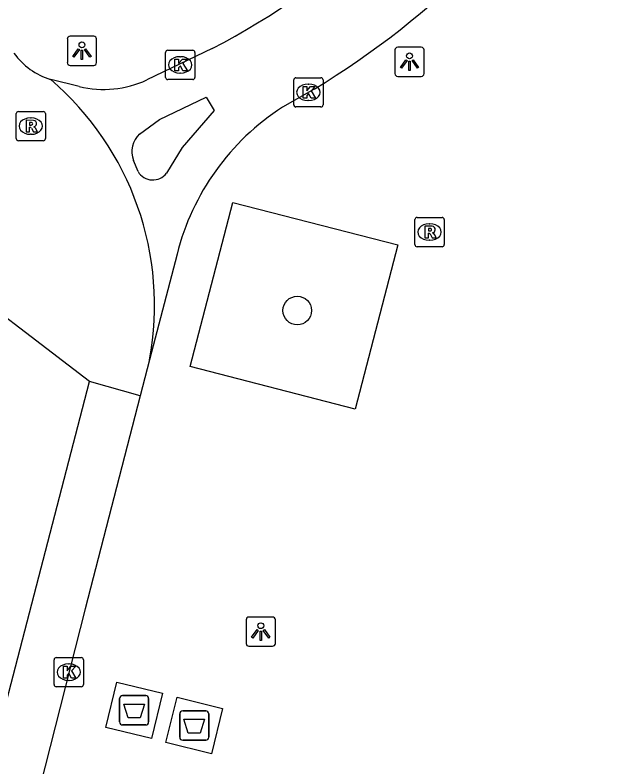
# Model space of a CAD drawing. Extents: x 163686 to 164493, y 382719 to 383870.
# Drawn here: x 164264.38 to 164284.66, y 383159.34 to 383185.03 of the extents above; entities that cross this region are included whole.
import ezdxf

# ---------------------------------------------------------------- set-up
doc = ezdxf.new("R2010")
doc.units = 0
for name, color, linetype in [('IMGEO_Afval_apart_plaats', 7, 'Continuous'), ('IMGEO_Boom', 7, 'Continuous'), ('IMGEO_Kolk', 7, 'Continuous'), ('IMGEO_Lichtpunt', 7, 'Continuous'), ('IMGEO_Rijbaan_lokaal_gesloten', 7, 'Continuous'), ('IMGEO_Rijbaan_lokaal_open', 7, 'Continuous'), ('IMGEO_Rioolput', 7, 'Continuous'), ('IMGEO_Voetgangersgebied_open', 7, 'Continuous'), ('IMGEO_Voetpad_gesloten', 7, 'Continuous')]:
    doc.layers.add(name, color=color, linetype=linetype)

msp = doc.modelspace()

# ---------------------------------------------------------------- linework, layer by layer
at = {"layer": 'IMGEO_Afval_apart_plaats'}
for p, q in [((164268.05, 383161.772), (164268.84, 383161.772)), ((164268.84, 383161.772), (164268.05, 383161.772)), ((164267.95, 383160.872), (164267.95, 383161.672)), ((164267.95, 383161.672), (164267.95, 383160.872)), ((164268.94, 383161.672), (164268.94, 383160.872)), ((164268.94, 383160.872), (164268.94, 383161.672)), ((164270.103, 383161.249), (164270.893, 383161.249)), ((164270.893, 383161.249), (164270.103, 383161.249)), ((164270.003, 383160.349), (164270.003, 383161.149)), ((164270.003, 383161.149), (164270.003, 383160.349)), ((164270.993, 383161.149), (164270.993, 383160.349)), ((164270.993, 383160.349), (164270.993, 383161.149)), ((164268.84, 383160.772), (164268.05, 383160.772)), ((164268.05, 383160.772), (164268.84, 383160.772)), ((164270.893, 383160.249), (164270.103, 383160.249)), ((164270.103, 383160.249), (164270.893, 383160.249))]:
    msp.add_line(p, q, dxfattribs=at)
for points in [[(164268.093, 383161.486), (164268.797, 383161.486), (164268.648, 383161.016), (164268.242, 383161.016), (164268.093, 383161.486)], [(164270.146, 383160.963), (164270.85, 383160.963), (164270.701, 383160.493), (164270.295, 383160.493), (164270.146, 383160.963)]]:
    msp.add_lwpolyline(points, dxfattribs=at)
for centre, start, end in [((164268.05, 383161.672), 90, 180), ((164268.05, 383161.672), 90, 180), ((164268.84, 383161.672), 0, 90), ((164268.84, 383161.672), 360, 90), ((164270.103, 383161.149), 90, 180), ((164270.103, 383161.149), 90, 180), ((164270.893, 383161.149), 0, 90), ((164270.893, 383161.149), 360, 90), ((164268.05, 383160.872), 180, 270), ((164268.05, 383160.872), 180, 270), ((164268.84, 383160.872), 270, 0), ((164268.84, 383160.872), 270, 0), ((164270.103, 383160.349), 180, 270), ((164270.103, 383160.349), 180, 270), ((164270.893, 383160.349), 270, 0), ((164270.893, 383160.349), 270, 0)]:
    msp.add_arc(centre, 0.1, start, end, dxfattribs=at)
at = {"layer": 'IMGEO_Boom'}
msp.add_circle((164274.016, 383174.932), 0.489, dxfattribs=at)
at = {"layer": 'IMGEO_Kolk'}
for p, q in [((164269.517, 383182.9), (164269.517, 383183.752)), ((164269.592, 383183.826), (164270.444, 383183.826)), ((164270.005, 383183.606), (164270.03, 383183.606)), ((164270.518, 383183.752), (164270.518, 383182.9)), ((164270.444, 383182.826), (164269.592, 383182.826)), ((164270.028, 383183.046), (164270.003, 383183.046)), ((164273.895, 383181.961), (164273.895, 383182.813)), ((164273.97, 383182.887), (164274.822, 383182.887)), ((164274.896, 383182.813), (164274.896, 383181.961)), ((164274.383, 383182.667), (164274.408, 383182.667)), ((164274.406, 383182.107), (164274.381, 383182.107)), ((164274.822, 383181.887), (164273.97, 383181.887)), ((164265.787, 383163.075), (164266.639, 383163.075)), ((164265.712, 383162.149), (164265.712, 383163.001)), ((164266.2, 383162.855), (164266.225, 383162.855)), ((164266.713, 383163.001), (164266.713, 383162.149)), ((164266.223, 383162.295), (164266.198, 383162.295)), ((164266.639, 383162.075), (164265.787, 383162.075))]:
    msp.add_line(p, q, dxfattribs=at)
for points in [[(164269.517, 383182.9), (164269.517, 383183.752)], [(164269.592, 383183.826), (164270.444, 383183.826)], [(164270.518, 383183.752), (164270.518, 383182.9)], [(164269.838, 383183.526), (164269.961, 383183.526), (164269.961, 383183.375), (164270.091, 383183.526), (164270.255, 383183.526), (164270.109, 383183.375), (164270.262, 383183.126), (164270.11, 383183.126), (164270.025, 383183.29), (164269.961, 383183.223), (164269.961, 383183.126), (164269.838, 383183.126), (164269.838, 383183.526)], [(164270.444, 383182.826), (164269.592, 383182.826)], [(164273.895, 383181.961), (164273.895, 383182.813)], [(164273.97, 383182.887), (164274.822, 383182.887)], [(164274.896, 383182.813), (164274.896, 383181.961)], [(164274.216, 383182.587), (164274.339, 383182.587), (164274.339, 383182.436), (164274.469, 383182.587), (164274.633, 383182.587), (164274.487, 383182.436), (164274.64, 383182.187), (164274.488, 383182.187), (164274.403, 383182.351), (164274.339, 383182.284), (164274.339, 383182.187), (164274.216, 383182.187), (164274.216, 383182.587)], [(164274.822, 383181.887), (164273.97, 383181.887)], [(164265.787, 383163.075), (164266.639, 383163.075)], [(164265.712, 383162.149), (164265.712, 383163.001)], [(164266.033, 383162.775), (164266.156, 383162.775), (164266.156, 383162.624), (164266.286, 383162.775), (164266.45, 383162.775), (164266.304, 383162.624), (164266.457, 383162.375), (164266.305, 383162.375), (164266.22, 383162.539), (164266.156, 383162.472), (164266.156, 383162.375), (164266.033, 383162.375), (164266.033, 383162.775)], [(164266.713, 383163.001), (164266.713, 383162.149)], [(164266.639, 383162.075), (164265.787, 383162.075)]]:
    msp.add_lwpolyline(points, dxfattribs=at)
for centre, start, end in [((164269.594, 383183.75), 91.552, 178.448), ((164269.594, 383183.75), 91.552, 178.448), ((164270.442, 383183.75), 1.552, 88.448), ((164270.442, 383183.75), 1.552, 88.448), ((164269.594, 383182.902), 181.552, 268.448), ((164269.594, 383182.902), 181.552, 268.448), ((164270.442, 383182.902), 271.552, 358.448), ((164270.442, 383182.902), 271.552, 358.448), ((164273.972, 383182.811), 91.552, 178.448), ((164273.972, 383182.811), 91.552, 178.448), ((164274.82, 383182.811), 1.552, 88.448), ((164274.82, 383182.811), 1.552, 88.448), ((164273.972, 383181.963), 181.552, 268.448), ((164273.972, 383181.963), 181.552, 268.448), ((164274.82, 383181.963), 271.552, 358.448), ((164274.82, 383181.963), 271.552, 358.448), ((164265.789, 383162.999), 91.552, 178.448), ((164265.789, 383162.999), 91.552, 178.448), ((164266.637, 383162.999), 1.552, 88.448), ((164266.637, 383162.999), 1.552, 88.448), ((164265.789, 383162.151), 181.552, 268.448), ((164265.789, 383162.151), 181.552, 268.448), ((164266.637, 383162.151), 271.552, 358.448), ((164266.637, 383162.151), 271.552, 358.448)]:
    msp.add_arc(centre, 0.0765, start, end, dxfattribs=at)
for centre, major_axis, ratio, start_param, end_param in [((164270.004, 383183.326), (-0.387, 0.002), 0.722429, 4.712389, 7.853982), ((164270.029, 383183.326), (-0.39, 0.002), 0.717154, 1.570796, 4.712389), ((164274.382, 383182.387), (-0.387, 0.002), 0.722429, 4.712389, 7.853982), ((164274.407, 383182.387), (-0.39, 0.002), 0.717154, 1.570796, 4.712389), ((164266.199, 383162.575), (-0.387, 0.002), 0.722429, 4.712389, 7.853982), ((164266.224, 383162.575), (-0.39, 0.002), 0.717154, 1.570796, 4.712389)]:
    msp.add_ellipse(centre, major_axis=major_axis, ratio=ratio, start_param=start_param, end_param=end_param, dxfattribs=at)
at = {"layer": 'IMGEO_Lichtpunt'}
for p, q in [((164266.164, 383184.211), (164266.164, 383183.404)), ((164266.164, 383184.211), (164266.164, 383183.404)), ((164267.066, 383184.306), (164266.258, 383184.306)), ((164267.066, 383184.306), (164266.258, 383184.306)), ((164267.16, 383183.404), (164267.16, 383184.211)), ((164267.16, 383183.404), (164267.16, 383184.211)), ((164277.351, 383183.835), (164277.351, 383183.028)), ((164277.351, 383183.835), (164277.351, 383183.028)), ((164278.253, 383183.93), (164277.445, 383183.93)), ((164278.253, 383183.93), (164277.445, 383183.93)), ((164278.347, 383183.028), (164278.347, 383183.835)), ((164278.347, 383183.028), (164278.347, 383183.835)), ((164266.258, 383183.31), (164267.066, 383183.31)), ((164266.258, 383183.31), (164267.066, 383183.31)), ((164277.445, 383182.934), (164278.253, 383182.934)), ((164277.445, 383182.934), (164278.253, 383182.934)), ((164272.271, 383164.364), (164272.271, 383163.557)), ((164272.271, 383164.364), (164272.271, 383163.557)), ((164273.173, 383164.459), (164272.365, 383164.459)), ((164273.173, 383164.459), (164272.365, 383164.459)), ((164273.267, 383163.557), (164273.267, 383164.364)), ((164273.267, 383163.557), (164273.267, 383164.364)), ((164272.365, 383163.463), (164273.173, 383163.463)), ((164272.365, 383163.463), (164273.173, 383163.463))]:
    msp.add_line(p, q, dxfattribs=at)
for points in [[(164266.538, 383183.875), (164266.577, 383183.847), (164266.389, 383183.585), (164266.351, 383183.612), (164266.538, 383183.875)], [(164266.75, 383183.847), (164266.788, 383183.874), (164266.975, 383183.612), (164266.936, 383183.584), (164266.75, 383183.847)], [(164266.64, 383183.827), (164266.687, 383183.827), (164266.687, 383183.505), (164266.64, 383183.505), (164266.64, 383183.827)], [(164277.725, 383183.499), (164277.764, 383183.471), (164277.576, 383183.209), (164277.538, 383183.236), (164277.725, 383183.499)], [(164277.827, 383183.451), (164277.874, 383183.451), (164277.874, 383183.129), (164277.827, 383183.129), (164277.827, 383183.451)], [(164277.937, 383183.471), (164277.975, 383183.498), (164278.162, 383183.236), (164278.123, 383183.208), (164277.937, 383183.471)], [(164272.645, 383164.028), (164272.684, 383164), (164272.496, 383163.738), (164272.458, 383163.765), (164272.645, 383164.028)], [(164272.747, 383163.98), (164272.794, 383163.98), (164272.794, 383163.658), (164272.747, 383163.658), (164272.747, 383163.98)], [(164272.857, 383164), (164272.895, 383164.027), (164273.082, 383163.765), (164273.043, 383163.737), (164272.857, 383164)]]:
    msp.add_lwpolyline(points, dxfattribs=at)
for centre in [(164266.663, 383184.009), (164277.85, 383183.633), (164272.77, 383164.162)]:
    msp.add_circle(centre, 0.0994, dxfattribs=at)
for centre, start, end in [((164266.258, 383184.211), 90, 180), ((164266.258, 383184.211), 90, 180), ((164267.066, 383184.211), 0, 90), ((164267.066, 383184.211), 0, 90), ((164277.445, 383183.835), 90, 180), ((164277.445, 383183.835), 90, 180), ((164278.253, 383183.835), 0, 90), ((164278.253, 383183.835), 0, 90), ((164266.258, 383183.404), 180, 270), ((164266.258, 383183.404), 180, 270), ((164267.066, 383183.404), 270, 0), ((164267.066, 383183.404), 270, 360), ((164277.445, 383183.028), 180, 270), ((164277.445, 383183.028), 180, 270), ((164278.253, 383183.028), 270, 0), ((164278.253, 383183.028), 270, 360), ((164272.365, 383164.364), 90, 180), ((164272.365, 383164.364), 90, 180), ((164273.173, 383164.364), 0, 90), ((164273.173, 383164.364), 0, 90), ((164272.365, 383163.557), 180, 270), ((164272.365, 383163.557), 180, 270), ((164273.173, 383163.557), 270, 0), ((164273.173, 383163.557), 270, 360)]:
    msp.add_arc(centre, 0.0946, start, end, dxfattribs=at)
at = {"layer": 'IMGEO_Rijbaan_lokaal_gesloten'}
for points in [[(164252.171, 383115.634), (164266.924, 383172.51)], [(164268.655, 383172.017), (164266.924, 383172.51)], [(164268.655, 383172.017), (164266.776, 383164.735), (164264.899, 383157.351)]]:
    msp.add_lwpolyline(points, dxfattribs=at)
at = {"layer": 'IMGEO_Rijbaan_lokaal_open'}
for points in [[(164271.113, 383183.883), (164268.882, 383182.811)], [(164265.596, 383182.824), (164265.591, 383182.825)], [(164266.572, 383182.583), (164265.596, 383182.824)], [(164274.59, 383182.491), (164273.509, 383181.877)], [(164268.633, 383180.964), (164269.309, 383181.457), (164270.905, 383182.223), (164271.173, 383181.769)], [(164271.173, 383181.769), (164270.086, 383180.502), (164269.549, 383179.623)], [(164268.578, 383179.679), (164268.425, 383180.063)], [(164269.915, 383176.859), (164268.973, 383173.248)], [(164266.924, 383172.51), (164261.612, 383176.558)], [(164268.973, 383173.248), (164268.655, 383172.017)]]:
    msp.add_lwpolyline(points, dxfattribs=at)
for centre, radius, start, end in [((164257.314, 383210.054), 29.586, 297.8016, 325.297), ((164258.382, 383208.982), 31.056, 301.4603, 327.799), ((164266.304, 383185.137), 2.419, 215.734, 252.8621), ((164258.972, 383175.105), 10.172, 349.4838, 49.3668), ((164267.39, 383186.112), 3.623, 256.9513, 294.3225), ((164278.053, 383174.826), 8.389, 122.8027, 165.9752), ((164269.173, 383180.365), 0.807, 132.0247, 201.9767), ((164269.083, 383179.983), 0.589, 211.0975, 322.3011)]:
    msp.add_arc(centre, radius, start, end, dxfattribs=at)
at = {"layer": 'IMGEO_Rioolput'}
for p, q in [((164264.415, 383180.807), (164264.415, 383181.659)), ((164264.49, 383181.733), (164265.342, 383181.733)), ((164265.416, 383181.659), (164265.416, 383180.807)), ((164264.903, 383181.513), (164264.928, 383181.513)), ((164264.926, 383180.953), (164264.901, 383180.953)), ((164265.342, 383180.733), (164264.49, 383180.733)), ((164278.033, 383177.188), (164278.033, 383178.04)), ((164278.108, 383178.114), (164278.96, 383178.114)), ((164279.034, 383178.04), (164279.034, 383177.188)), ((164278.521, 383177.894), (164278.546, 383177.894)), ((164278.544, 383177.334), (164278.519, 383177.334)), ((164278.96, 383177.114), (164278.108, 383177.114))]:
    msp.add_line(p, q, dxfattribs=at)
for points in [[(164264.415, 383180.807), (164264.415, 383181.659)], [(164264.49, 383181.733), (164265.342, 383181.733)], [(164265.416, 383181.659), (164265.416, 383180.807)], [(164265.004, 383181.431), (164264.752, 383181.433), (164264.752, 383181.033)], [(164264.93, 383181.352), (164264.876, 383181.352), (164264.876, 383181.271)], [(164264.876, 383181.271), (164264.928, 383181.271)], [(164264.752, 383181.033), (164264.876, 383181.033), (164264.876, 383181.195), (164264.887, 383181.195)], [(164264.934, 383181.166), (164265.005, 383181.033), (164265.145, 383181.033), (164265.08, 383181.159)], [(164265.342, 383180.733), (164264.49, 383180.733)], [(164278.033, 383177.188), (164278.033, 383178.04)], [(164278.108, 383178.114), (164278.96, 383178.114)], [(164279.034, 383178.04), (164279.034, 383177.188)], [(164278.622, 383177.812), (164278.37, 383177.814), (164278.37, 383177.414)], [(164278.548, 383177.733), (164278.494, 383177.733), (164278.494, 383177.652)], [(164278.37, 383177.414), (164278.494, 383177.414), (164278.494, 383177.576), (164278.505, 383177.576)], [(164278.494, 383177.652), (164278.546, 383177.652)], [(164278.552, 383177.547), (164278.623, 383177.414), (164278.763, 383177.414), (164278.698, 383177.54)], [(164278.96, 383177.114), (164278.108, 383177.114)]]:
    msp.add_lwpolyline(points, dxfattribs=at)
for centre, radius, start, end in [((164264.492, 383181.657), 0.0765, 91.552, 178.448), ((164264.492, 383181.657), 0.0765, 91.552, 178.448), ((164265.34, 383181.657), 0.0765, 1.552, 88.448), ((164265.34, 383181.657), 0.0765, 1.552, 88.448), ((164264.912, 383181.46), 0.19, 274.7715, 282.9687), ((164264.936, 383181.256), 0.0964, 77.0061, 93.1865), ((164264.95, 383181.313), 0.0378, 276.6634, 79.6772), ((164265.003, 383181.321), 0.109, 350.3612, 89.416), ((164265.001, 383181.321), 0.112, 277.5842, 350.9817), ((164264.886, 383181.142), 0.0533, 26.0293, 88.6989), ((164264.985, 383181.106), 0.108, 29.5134, 73.7905), ((164264.492, 383180.809), 0.0765, 181.552, 268.448), ((164264.492, 383180.809), 0.0765, 181.552, 268.448), ((164265.34, 383180.809), 0.0765, 271.552, 358.448), ((164265.34, 383180.809), 0.0765, 271.552, 358.448), ((164278.11, 383178.038), 0.0765, 91.552, 178.448), ((164278.11, 383178.038), 0.0765, 91.552, 178.448), ((164278.958, 383178.038), 0.0765, 1.552, 88.448), ((164278.958, 383178.038), 0.0765, 1.552, 88.448), ((164278.554, 383177.637), 0.0964, 77.0061, 93.1865), ((164278.568, 383177.694), 0.0378, 276.6634, 79.6772), ((164278.621, 383177.702), 0.109, 350.3612, 89.416), ((164278.619, 383177.702), 0.112, 277.5842, 350.9817), ((164278.504, 383177.523), 0.0533, 26.0293, 88.6989), ((164278.53, 383177.841), 0.19, 274.7715, 282.9687), ((164278.603, 383177.487), 0.108, 29.5134, 73.7905), ((164278.11, 383177.19), 0.0765, 181.552, 268.448), ((164278.11, 383177.19), 0.0765, 181.552, 268.448), ((164278.958, 383177.19), 0.0765, 271.552, 358.448), ((164278.958, 383177.19), 0.0765, 271.552, 358.448)]:
    msp.add_arc(centre, radius, start, end, dxfattribs=at)
for centre, major_axis, ratio, start_param, end_param in [((164264.902, 383181.233), (-0.387, 0.002), 0.722429, 4.712389, 7.853982), ((164264.927, 383181.233), (-0.39, 0.002), 0.717154, 1.570796, 4.712389), ((164278.52, 383177.614), (-0.387, 0.002), 0.722429, 4.712389, 7.853982), ((164278.545, 383177.614), (-0.39, 0.002), 0.717154, 1.570796, 4.712389)]:
    msp.add_ellipse(centre, major_axis=major_axis, ratio=ratio, start_param=start_param, end_param=end_param, dxfattribs=at)
at = {"layer": 'IMGEO_Voetgangersgebied_open'}
msp.add_lwpolyline([(164275.99, 383171.558), (164270.356, 383173.02), (164271.813, 383178.624), (164277.446, 383177.174), (164275.99, 383171.558)], dxfattribs=at)
at = {"layer": 'IMGEO_Voetpad_gesloten'}
for points in [[(164269.033, 383160.307), (164267.479, 383160.687), (164267.858, 383162.237), (164269.412, 383161.857), (164269.033, 383160.307)], [(164271.087, 383159.784), (164269.529, 383160.166), (164269.909, 383161.715), (164271.467, 383161.333), (164271.087, 383159.784)]]:
    msp.add_lwpolyline(points, dxfattribs=at)

doc.saveas('drawing.dxf')
